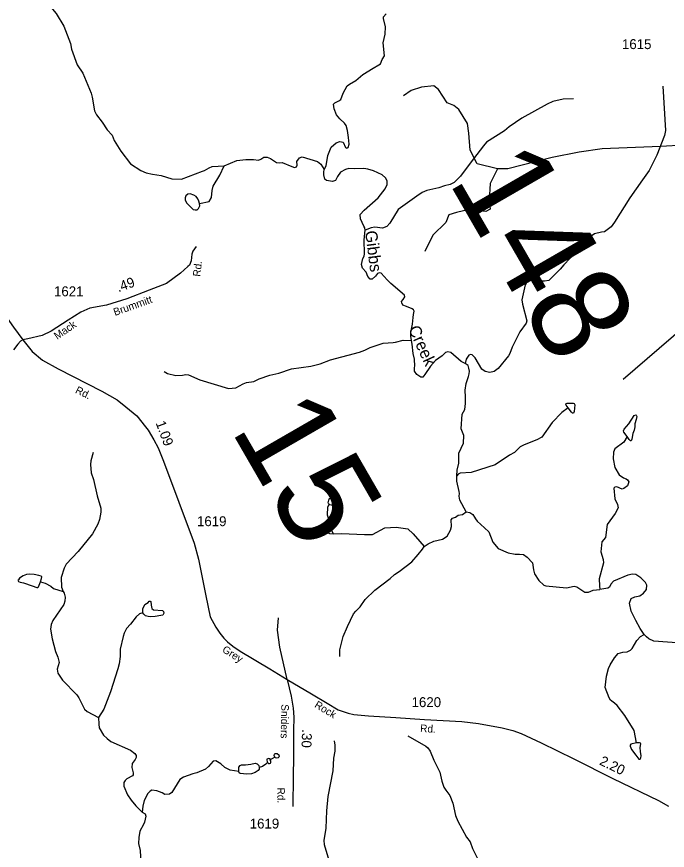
# Model space of a CAD drawing. Extents: x 2056842 to 2160602, y 826753 to 1016856.
# Drawn here: x 2132676 to 2140881, y 888199 to 898718 of the extents above; entities that cross this region are included whole.
import ezdxf

# ---------------------------------------------------------------- set-up
doc = ezdxf.new("R2010")
doc.units = 0
for name, color, linetype in [('Exist Hydrographic Creek Single Shore', 7, 'Continuous'), ('Exist Hydrographic Creek Single Shore Label', 7, 'Continuous'), ('Exist Hydrographic Misc Water Feature', 7, 'Continuous'), ('Exist Road Non-System Type 51', 7, 'Continuous'), ('Exist Road Secondary Mileage Hundredths English Label', 7, 'Continuous'), ('Exist Road Secondary Structure Standard Bridge Number Label', 7, 'Continuous'), ('Exist Road Secondary Type 41 Attributed', 7, 'Continuous'), ('Exist Road Secondary Type 51 Attributed', 7, 'Continuous'), ('Exist Road Secondary Type 51 Label', 7, 'Continuous'), ('Exist Road Secondary Type 51 Number Label', 7, 'Continuous')]:
    doc.layers.add(name, color=color, linetype=linetype)

msp = doc.modelspace()

# ---------------------------------------------------------------- linework, layer by layer
at = {"layer": 'Exist Hydrographic Creek Single Shore'}
for points in [[(2136555, 896791), (2136580, 896838), (2136599, 896967), (2136641, 897070), (2136705, 897128), (2136750, 897145), (2136793, 897135), (2136821, 897066), (2136838, 897058), (2136856, 897068), (2136867, 897108), (2136859, 897192), (2136847, 897282), (2136831, 897346), (2136810, 897376), (2136753, 897429), (2136710, 897478), (2136678, 897554), (2136672, 897614), (2136688, 897632), (2136738, 897657), (2136762, 897672), (2136793, 897751), (2136844, 897847), (2136872, 897867), (2136953, 897913), (2137043, 897989), (2137170, 898069), (2137242, 898109), (2137264, 898121), (2137285, 898178), (2137316, 898223), (2137297, 898389), (2137321, 898496), (2137327, 898589), (2137300, 898697), (2137302, 898717), (2137334, 898753)], [(2137069, 896023), (2137066, 896053), (2137054, 896073), (2137010, 896169), (2137008, 896220), (2137059, 896277), (2137233, 896433), (2137322, 896547), (2137349, 896600), (2137349, 896647), (2137329, 896685), (2137285, 896723), (2137176, 896774), (2137105, 896795), (2137054, 896802), (2136942, 896799), (2136866, 896803), (2136823, 896789), (2136761, 896755), (2136723, 896701), (2136695, 896652), (2136660, 896640), (2136584, 896652), (2136562, 896666), (2136549, 896721), (2136551, 896756), (2136555, 896791)], [(2137655, 894631), (2137647, 894687), (2137647, 894733), (2137666, 894838), (2137674, 894921), (2137680, 894960), (2137689, 895003), (2137681, 895019), (2137663, 895030), (2137591, 895061), (2137547, 895076), (2137532, 895106), (2137530, 895125), (2137552, 895149), (2137571, 895183), (2137566, 895202), (2137393, 895351), (2137348, 895396), (2137273, 895480), (2137248, 895486), (2137227, 895477), (2137199, 895444), (2137157, 895405), (2137132, 895406), (2137103, 895441), (2137083, 895494), (2137036, 895543), (2137025, 895589), (2137040, 895667), (2137059, 895698), (2137063, 895725), (2137060, 895902), (2137069, 896023)], [(2138331, 894342), (2138283, 894366), (2138151, 894481), (2138112, 894488), (2138083, 894482), (2138043, 894438), (2137959, 894378), (2137894, 894309), (2137823, 894202), (2137796, 894170), (2137773, 894169), (2137724, 894205), (2137692, 894246), (2137693, 894290), (2137695, 894306), (2137692, 894396), (2137674, 894466), (2137665, 894586), (2137655, 894631)], [(2138225, 892923), (2138230, 892997), (2138252, 893085), (2138251, 893210), (2138312, 893336), (2138317, 893435), (2138281, 893518), (2138295, 893704), (2138329, 893763), (2138335, 893839), (2138338, 893917), (2138333, 894006), (2138344, 894090), (2138374, 894177), (2138381, 894211), (2138385, 894246), (2138380, 894284), (2138368, 894316), (2138331, 894342)], [(2138344, 892469), (2138265, 892619), (2138258, 892667), (2138260, 892702), (2138258, 892728), (2138227, 892859), (2138225, 892923)], [(2138344, 892469), (2138391, 892460), (2138430, 892436), (2138451, 892404), (2138463, 892383), (2138484, 892352), (2138577, 892267), (2138632, 892217), (2138682, 892089), (2138748, 892006), (2138874, 891952), (2138961, 891935), (2139018, 891936), (2139069, 891933), (2139114, 891898), (2139181, 891825), (2139195, 891737), (2139204, 891687), (2139261, 891605), (2139322, 891546), (2139349, 891536), (2139611, 891513), (2139707, 891532), (2139740, 891523), (2139839, 891455), (2139889, 891458), (2139944, 891482), (2140029, 891492)], [(2140587, 890923), (2140540, 890997), (2140482, 891097), (2140426, 891218), (2140404, 891316), (2140427, 891375), (2140472, 891399), (2140535, 891412), (2140579, 891444), (2140619, 891492), (2140621, 891543), (2140604, 891579), (2140546, 891638), (2140483, 891679), (2140443, 891683), (2140384, 891669), (2140201, 891596), (2140170, 891558), (2140153, 891520), (2140131, 891506), (2140029, 891492)], [(2141828, 890339), (2141748, 890412), (2141714, 890481), (2141689, 890528), (2141655, 890551), (2141540, 890601), (2141421, 890663), (2141237, 890788), (2141173, 890807), (2141056, 890814), (2140712, 890838), (2140647, 890869), (2140617, 890891), (2140587, 890923)]]:
    msp.add_lwpolyline(points, dxfattribs=at)
at = {"layer": 'Exist Hydrographic Misc Water Feature'}
for points in [[(2131821, 900009), (2131946, 899900), (2132115, 899636), (2132185, 899553), (2132272, 899489), (2132358, 899415), (2132398, 899372), (2132495, 899294), (2132719, 899187), (2132805, 899118), (2132865, 899036), (2132956, 898944), (2133080, 898853), (2133128, 898811), (2133175, 898757), (2133269, 898598), (2133293, 898542), (2133356, 898380), (2133368, 898308), (2133439, 898112), (2133510, 898007)], [(2133510, 898007), (2133617, 897751), (2133629, 897703), (2133656, 897528), (2133682, 897480), (2133756, 897386), (2133817, 897292), (2133879, 897223), (2133907, 897157), (2133988, 897019), (2134111, 896862), (2134241, 896778), (2134307, 896748), (2134389, 896729), (2134497, 896713), (2134633, 896672), (2134753, 896668), (2135021, 896770), (2135045, 896778), (2135103, 896812), (2135141, 896828), (2135292, 896838)], [(2140825, 897841), (2140858, 897281), (2140844, 897217), (2140747, 896969), (2140652, 896776), (2140568, 896658), (2140407, 896433), (2140217, 896124), (2140171, 896068), (2140087, 896004), (2140049, 895998), (2139963, 895977), (2139920, 895947), (2139872, 895899), (2139776, 895772)], [(2139696, 897680), (2139568, 897679), (2139438, 897647), (2139366, 897614), (2139047, 897437), (2138888, 897330), (2138826, 897278), (2138599, 897135), (2138561, 897089), (2138396, 896870), (2138271, 896706), (2138191, 896625), (2138143, 896599), (2138071, 896583), (2138001, 896557), (2137847, 896524), (2137790, 896498), (2137722, 896453), (2137487, 896286), (2137383, 896113), (2137346, 896072), (2137288, 896050), (2137194, 896062), (2137145, 896055), (2137069, 896023)], [(2135292, 896838), (2135453, 896902), (2135567, 896917), (2135662, 896916), (2135725, 896909), (2135756, 896918), (2135792, 896947), (2135836, 896945), (2135879, 896928), (2135951, 896878), (2135989, 896873), (2136024, 896879), (2136148, 896826), (2136179, 896816), (2136204, 896823), (2136214, 896844), (2136211, 896892), (2136243, 896937), (2136278, 896948), (2136471, 896892), (2136512, 896857), (2136555, 896791)], [(2134981, 896359), (2135103, 896388), (2135132, 896436), (2135140, 896524), (2135156, 896580), (2135237, 896718), (2135292, 896838)], [(2134981, 896359), (2134973, 896391), (2134962, 896418), (2134940, 896447), (2134911, 896465), (2134864, 896482), (2134836, 896478), (2134811, 896457), (2134801, 896434), (2134801, 896405), (2134819, 896370), (2134866, 896317), (2134902, 896285), (2134925, 896280), (2134951, 896282), (2134967, 896297), (2134984, 896332), (2134981, 896359)], [(2139776, 895772), (2139657, 895670), (2139575, 895588), (2139531, 895532), (2139386, 895391), (2139334, 895379), (2139254, 895380), (2139166, 895410), (2139146, 895404), (2139118, 895384), (2139090, 895336), (2139045, 895145), (2139053, 895092), (2139108, 894880), (2139102, 894852), (2139023, 894743), (2138924, 894549), (2138896, 894469), (2138878, 894439), (2138749, 894278), (2138698, 894241), (2138641, 894229), (2138582, 894241), (2138544, 894270), (2138458, 894413), (2138420, 894451), (2138400, 894457), (2138378, 894448), (2138344, 894398), (2138331, 894342)], [(2134536, 894242), (2134580, 894216), (2134682, 894191), (2134766, 894193), (2134808, 894203), (2134842, 894197), (2134987, 894134), (2135349, 894027), (2135441, 894036), (2135534, 894084), (2135576, 894100), (2135666, 894115), (2135736, 894149), (2135870, 894194), (2135984, 894220), (2136142, 894275), (2136385, 894306), (2136505, 894337), (2136633, 894387), (2136998, 894485), (2137066, 894509), (2137132, 894545), (2137296, 894600), (2137424, 894606), (2137452, 894611), (2137552, 894637), (2137655, 894631)], [(2139629, 893783), (2139605, 893818), (2139602, 893828), (2139605, 893839), (2139620, 893843), (2139694, 893842), (2139708, 893835), (2139713, 893822), (2139706, 893738), (2139697, 893716), (2139685, 893713), (2139674, 893726), (2139629, 893783)], [(2139629, 893783), (2139551, 893724), (2139428, 893599), (2139297, 893413), (2139237, 893377), (2139077, 893316), (2139025, 893290), (2138952, 893219), (2138890, 893183), (2138708, 893064), (2138409, 892967), (2138269, 892956), (2138245, 892944), (2138225, 892923)], [(2140374, 893419), (2140332, 893476), (2140329, 893491), (2140336, 893513), (2140397, 893579), (2140464, 893686), (2140482, 893695), (2140490, 893688), (2140496, 893671), (2140490, 893634), (2140472, 893582), (2140470, 893541), (2140463, 893502), (2140445, 893459), (2140435, 893385), (2140426, 893367), (2140415, 893367), (2140399, 893384), (2140374, 893419)], [(2140374, 893419), (2140331, 893351), (2140221, 893267), (2140203, 893221), (2140200, 893137), (2140220, 893029), (2140275, 892935), (2140327, 892899), (2140361, 892886), (2140380, 892873), (2140394, 892848), (2140377, 892799), (2140334, 892763), (2140313, 892757), (2140246, 892784), (2140220, 892783), (2140207, 892767), (2140218, 892632), (2140253, 892562), (2140262, 892521), (2140222, 892447), (2140124, 892310), (2140103, 892145), (2140056, 892090), (2140043, 891964), (2140073, 891868), (2140078, 891825), (2140023, 891624), (2140027, 891536), (2140029, 891492)], [(2133641, 893220), (2133611, 893112), (2133609, 893068), (2133616, 892964), (2133646, 892876), (2133691, 892670), (2133736, 892515), (2133736, 892467), (2133721, 892375), (2133701, 892315), (2133631, 892192), (2133450, 891969), (2133299, 891809), (2133273, 891761), (2133238, 891643), (2133240, 891519), (2133262, 891463)], [(2136617, 892565), (2136608, 892574), (2136604, 892585), (2136618, 892636), (2136635, 892647), (2136669, 892655), (2136683, 892648), (2136700, 892624), (2136703, 892596), (2136701, 892570), (2136693, 892563), (2136663, 892553), (2136644, 892553), (2136626, 892557), (2136617, 892565)], [(2136617, 892565), (2136597, 892527), (2136593, 892431), (2136618, 892351), (2136642, 892247), (2136669, 892192)], [(2137815, 892032), (2137865, 892068), (2137937, 892101), (2138046, 892125), (2138104, 892161), (2138147, 892237), (2138158, 892283), (2138156, 892368), (2138172, 892392), (2138210, 892404), (2138244, 892427), (2138299, 892438), (2138344, 892469)], [(2136064, 892363), (2136110, 892343), (2136170, 892303), (2136280, 892266), (2136380, 892266), (2136454, 892257), (2136534, 892237), (2136620, 892197), (2136669, 892192)], [(2136669, 892192), (2136774, 892198), (2137064, 892183), (2137164, 892184), (2137318, 892270), (2137460, 892277), (2137610, 892256), (2137677, 892193), (2137758, 892097), (2137815, 892032)], [(2136751, 890646), (2136753, 890730), (2136792, 890896), (2136850, 891023), (2136925, 891181), (2136951, 891217), (2137006, 891273), (2137072, 891363), (2137194, 891482), (2137385, 891627), (2137439, 891681), (2137498, 891719), (2137660, 891838), (2137739, 891930), (2137795, 892001), (2137815, 892032)], [(2132976, 891586), (2132988, 891629), (2132993, 891650), (2132986, 891657), (2132956, 891667), (2132895, 891680), (2132842, 891685), (2132802, 891680), (2132756, 891664), (2132712, 891631), (2132698, 891614), (2132692, 891606), (2132700, 891593), (2132720, 891582), (2132762, 891572), (2132871, 891537), (2132931, 891517), (2132942, 891517), (2132950, 891525), (2132976, 891586)], [(2132976, 891586), (2133036, 891570), (2133108, 891532), (2133142, 891502), (2133262, 891463)], [(2133262, 891463), (2133274, 891443), (2133287, 891393), (2133283, 891341), (2133269, 891299), (2133130, 891098), (2133112, 891050), (2133104, 890988), (2133123, 890866), (2133166, 890706), (2133194, 890635), (2133212, 890567), (2133185, 890485), (2133195, 890435), (2133253, 890345), (2133434, 890162), (2133462, 890122), (2133531, 889980), (2133565, 889952), (2133709, 889875)], [(2134269, 891196), (2134266, 891221), (2134268, 891247), (2134294, 891302), (2134335, 891326), (2134348, 891342), (2134361, 891344), (2134368, 891338), (2134370, 891292), (2134381, 891249), (2134402, 891233), (2134517, 891224), (2134528, 891212), (2134531, 891190), (2134518, 891168), (2134494, 891162), (2134421, 891151), (2134364, 891145), (2134333, 891148), (2134302, 891159), (2134281, 891178), (2134269, 891196)], [(2134269, 891196), (2134226, 891184), (2134182, 891147), (2134112, 891053), (2134060, 890996), (2134032, 890940), (2134019, 890896), (2133983, 890736), (2133982, 890644), (2133968, 890550), (2133952, 890490), (2133860, 890198), (2133775, 889981), (2133709, 889875)], [(2140491, 889554), (2140463, 889709), (2140344, 889902), (2140249, 890026), (2140217, 890057), (2140163, 890093), (2140147, 890125), (2140098, 890255), (2140116, 890397), (2140139, 890495), (2140161, 890541), (2140215, 890629), (2140262, 890682), (2140322, 890698), (2140374, 890702), (2140416, 890724), (2140438, 890746), (2140498, 890845), (2140541, 890895), (2140587, 890923)], [(2133709, 889875), (2133712, 889791), (2133718, 889743), (2133772, 889653), (2133818, 889610), (2133864, 889574), (2134113, 889463), (2134165, 889419), (2134185, 889395), (2134185, 889371), (2134171, 889343), (2134132, 889293), (2134128, 889245), (2134146, 889175), (2134146, 889151), (2134138, 889139), (2134064, 889101), (2134043, 889081), (2134027, 889053), (2134027, 889009), (2134073, 888899), (2134118, 888831), (2134180, 888759), (2134260, 888682)], [(2137609, 889642), (2137836, 889515), (2137860, 889493), (2137890, 889449), (2137935, 889338), (2138013, 889184), (2138038, 889070), (2138062, 888996), (2138086, 888956), (2138137, 888891), (2138175, 888795), (2138210, 888639), (2138240, 888567), (2138349, 888364), (2138395, 888306), (2138423, 888220), (2138486, 888096)], [(2136680, 889582), (2136690, 889526), (2136690, 889450), (2136671, 889362), (2136662, 889202), (2136599, 888880), (2136582, 888698), (2136573, 888478), (2136551, 888324), (2136554, 888272), (2136649, 887950)], [(2140491, 889554), (2140421, 889538), (2140412, 889527), (2140411, 889513), (2140428, 889469), (2140485, 889398), (2140522, 889347), (2140537, 889351), (2140547, 889366), (2140551, 889392), (2140541, 889445), (2140538, 889495), (2140546, 889541), (2140541, 889553), (2140530, 889557), (2140506, 889557), (2140491, 889554)], [(2135931, 889375), (2135923, 889397), (2135929, 889412), (2135937, 889421), (2135960, 889420), (2135981, 889404), (2135985, 889387), (2135982, 889374), (2135973, 889365), (2135955, 889361), (2135940, 889365), (2135931, 889375)], [(2135476, 889193), (2135368, 889210), (2135300, 889244), (2135249, 889290), (2135187, 889326), (2135155, 889323), (2135096, 889255), (2135056, 889221), (2134950, 889175), (2134896, 889162), (2134778, 889124), (2134732, 889094), (2134634, 888930), (2134603, 888908), (2134543, 888905), (2134511, 888925), (2134443, 888950), (2134379, 888958), (2134359, 888946), (2134331, 888914), (2134284, 888828), (2134268, 888754), (2134260, 888682)], [(2135841, 889308), (2135816, 889284), (2135778, 889258), (2135732, 889245)], [(2135874, 889341), (2135871, 889354), (2135856, 889358), (2135843, 889355), (2135831, 889347), (2135829, 889336), (2135833, 889320), (2135841, 889308)], [(2135841, 889308), (2135853, 889295), (2135866, 889294), (2135875, 889298), (2135880, 889308), (2135880, 889330), (2135874, 889341)], [(2135931, 889375), (2135874, 889341)], [(2135476, 889193), (2135478, 889248), (2135495, 889270), (2135513, 889277), (2135561, 889279), (2135630, 889286), (2135685, 889299), (2135709, 889291), (2135730, 889268), (2135732, 889245)], [(2135732, 889245), (2135736, 889221), (2135723, 889205), (2135684, 889180), (2135637, 889165), (2135580, 889159), (2135495, 889167), (2135481, 889176), (2135476, 889193)], [(2134260, 888682), (2134298, 888658), (2134303, 888631), (2134289, 888554), (2134276, 888524), (2134229, 888442), (2134215, 888362), (2134214, 888283), (2134232, 888198), (2134239, 888118), (2134224, 887998), (2134192, 887905), (2134134, 887795), (2134117, 887705), (2134153, 887575), (2134147, 887515), (2134116, 887457), (2134032, 887341), (2133889, 887072), (2133831, 886957)]]:
    msp.add_lwpolyline(points, dxfattribs=at)
at = {"layer": 'Exist Road Non-System Type 51'}
for points in [[(2138741, 896797), (2138485, 896863), (2138395, 897035), (2138378, 897250), (2138360, 897369), (2138252, 897548), (2138187, 897596), (2138104, 897632), (2137996, 897799), (2137937, 897846), (2137782, 897828), (2137651, 897787), (2137555, 897721)], [(2141391, 897112), (2140794, 897080), (2140061, 897050), (2139769, 897009), (2139429, 896943), (2138869, 896800), (2138741, 896797)], [(2138741, 896797), (2138646, 896612), (2138634, 896403), (2138646, 896290), (2138592, 896260), (2138384, 896284), (2138223, 896248), (2138127, 896219), (2138086, 896123), (2137925, 895962), (2137823, 895754)], [(2141568, 895196), (2141413, 895077), (2140323, 894141)], [(2136089, 890353), (2135996, 890764), (2135966, 890976), (2135978, 891134)]]:
    msp.add_lwpolyline(points, dxfattribs=at)
at = {"layer": 'Exist Road Secondary Type 41 Attributed'}
for points in [[(2134939, 895818), (2134896, 895758), (2134887, 895722), (2134876, 895636), (2134854, 895583), (2134834, 895564), (2134740, 895482), (2134564, 895353), (2134348, 895266), (2134066, 895159), (2133807, 895077), (2133597, 895039), (2133485, 894990), (2133327, 894890), (2133109, 894750), (2132996, 894696), (2132816, 894651), (2132753, 894642)], [(2136089, 890353), (2136138, 890143), (2136164, 889994), (2136171, 889881), (2136169, 889710), (2136165, 889380), (2136161, 889129), (2136157, 888752)]]:
    msp.add_lwpolyline(points, dxfattribs=at)
at = {"layer": 'Exist Road Secondary Type 51 Attributed'}
for points in [[(2131844, 895455), (2131996, 895461), (2132095, 895445), (2132174, 895409), (2132271, 895312), (2132415, 895111), (2132635, 894802), (2132753, 894642)], [(2132753, 894642), (2132726, 894624), (2132691, 894584), (2132638, 894514)], [(2132753, 894642), (2132873, 894494), (2133000, 894384), (2133200, 894274), (2133749, 893991), (2133942, 893882), (2134054, 893797), (2134190, 893681), (2134302, 893542), (2134335, 893502), (2134404, 893379), (2134459, 893277), (2134527, 893108), (2134722, 892591), (2134915, 892073), (2134971, 891873), (2135062, 891412), (2135117, 891144), (2135189, 891014), (2135239, 890939), (2135290, 890876), (2135336, 890830), (2135403, 890774), (2135496, 890710), (2135867, 890489), (2136089, 890353)], [(2136089, 890353), (2136394, 890174), (2136591, 890054), (2136732, 889973), (2136855, 889930), (2136927, 889913), (2137111, 889894), (2137459, 889876), (2137821, 889850), (2138288, 889823), (2138500, 889798), (2138799, 889745), (2138931, 889712), (2139038, 889674), (2139292, 889556), (2139701, 889353), (2140194, 889107), (2140769, 888826), (2140895, 888758)]]:
    msp.add_lwpolyline(points, dxfattribs=at)

# ---------------------------------------------------------------- texts
at = {"layer": 'Exist Hydrographic Creek Single Shore Label'}
for s, rotation, p in [('Gibbs', 277.3244, (2137069, 896009)), ('Creek', 294.5082, (2137612, 894781))]:
    msp.add_text(s, height=150, rotation=rotation, dxfattribs=at).set_placement(p)
at = {"layer": 'Exist Road Secondary Mileage Hundredths English Label'}
for s, rotation, p in [('.49', 19.7364, (2133959, 895240)), ('1.09', 290.4391, (2134427, 893592)), ('.30', 267.8885, (2136276, 889727)), ('2.20', 334.2767, (2140015, 889285))]:
    msp.add_text(s, height=125, rotation=rotation, dxfattribs=at).set_placement(p)
at = {"layer": 'Exist Road Secondary Structure Standard Bridge Number Label'}
for s, p in [('148', (2138110, 896650)), ('15', (2135365, 893514))]:
    msp.add_text(s, height=1230.3, rotation=300, dxfattribs=at).set_placement(p)
at = {"layer": 'Exist Road Secondary Type 51 Label'}
for s, rotation, p in [('Rd.', 83.2733, (2134991, 895434)), ('Brummitt', 19.7364, (2133916, 894941)), ('Mack', 34.3745, (2133187, 894639)), ('Rd.', 334.2707, (2133407, 893974)), ('Grey', 328.0275, (2135259, 890708)), ('Rock', 328.6589, (2136423, 890010)), ('Sniders', 268.7958, (2136014, 890043)), ('Rd.', 356.3966, (2137762, 889693)), ('Rd.', 270.9994, (2135962, 888991))]:
    msp.add_text(s, height=95, rotation=rotation, dxfattribs=at).set_placement(p)
at = {"layer": 'Exist Road Secondary Type 51 Number Label'}
for s, p in [('1615', (2140309, 898309)), ('1621', (2133147, 895190)), ('1619', (2134950, 892289)), ('1620', (2137656, 890006)), ('1619', (2135615, 888474))]:
    msp.add_text(s, height=125, dxfattribs=at).set_placement(p)

doc.saveas('drawing.dxf')
